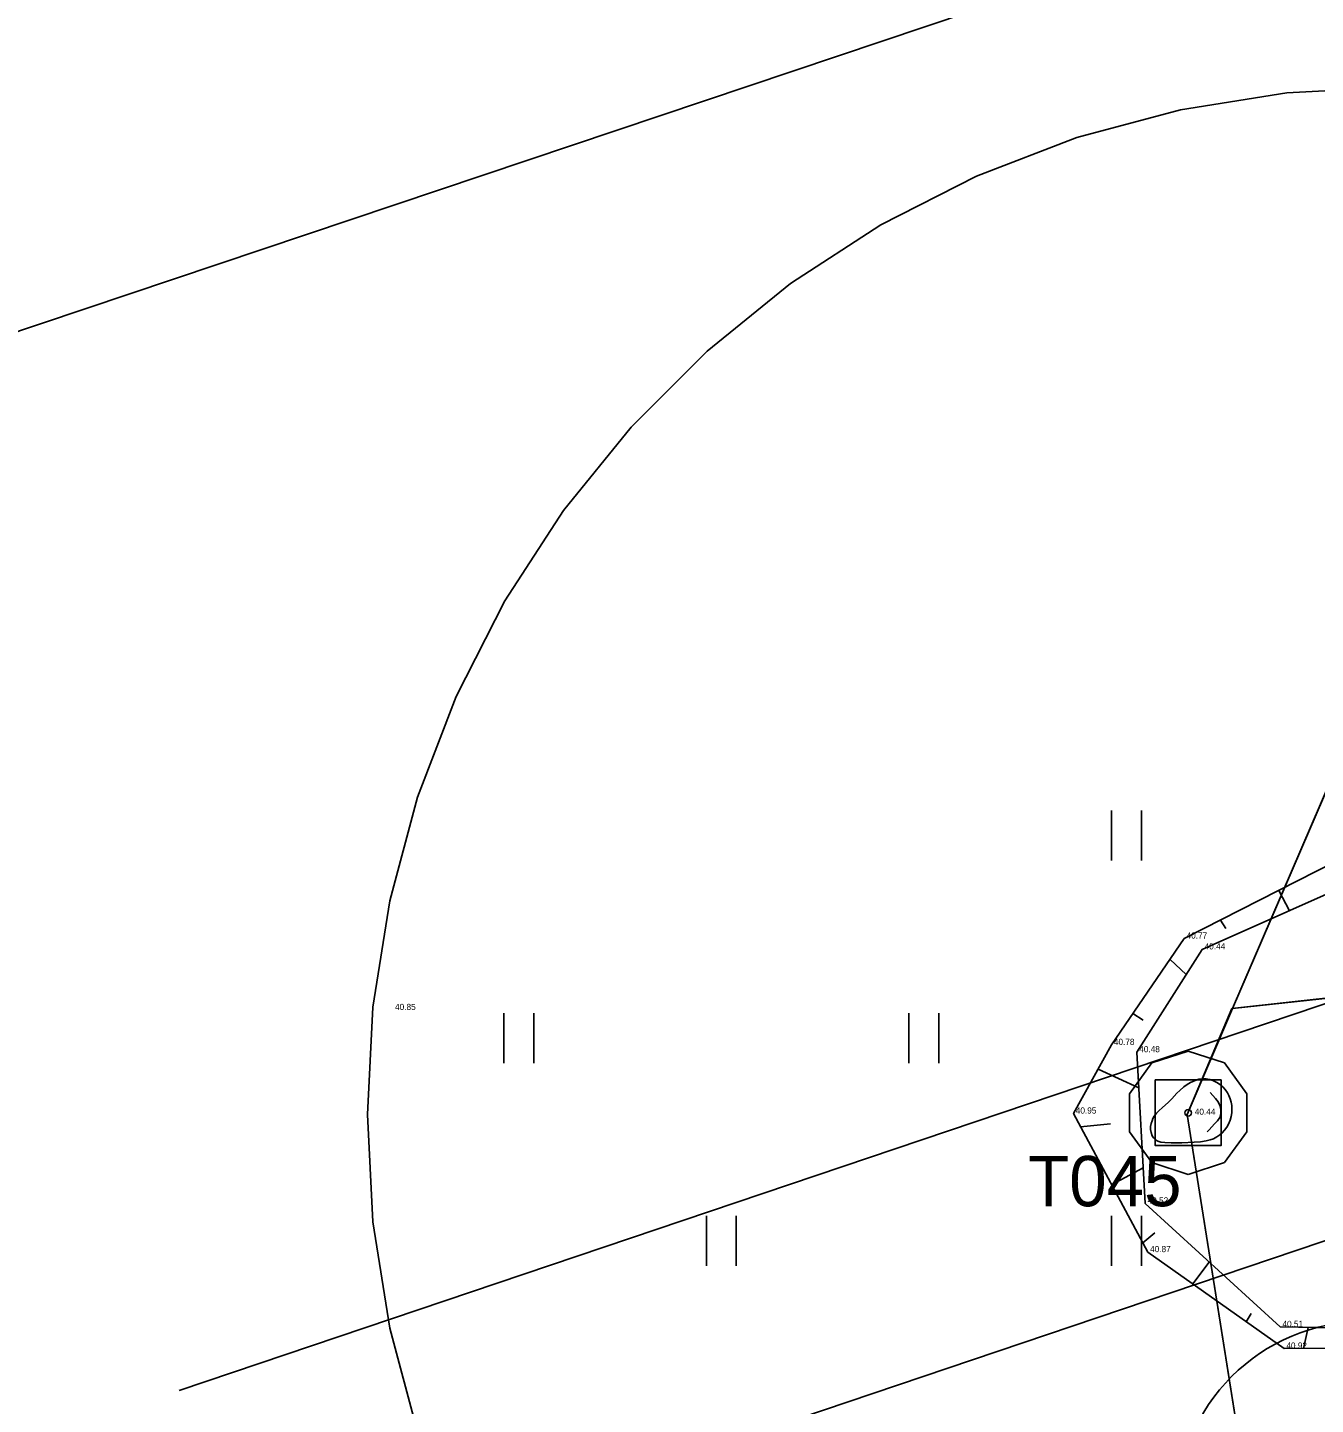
# Model space of a CAD drawing. Extents: x 544674 to 552202, y 6585829 to 6588119.
# Drawn here: x 549265.5 to 549328.2, y 6587363.9 to 6587430.9 of the extents above; entities that cross this region are included whole.
import ezdxf

# ---------------------------------------------------------------- set-up
doc = ezdxf.new("R2010")
doc.units = 0
for name, color, linetype in [('ALUSVORK', 7, 'Continuous'), ('HALJASTUS', 7, 'Continuous'), ('Kaitsevöönd', 7, 'Continuous'), ('kataster', 7, 'Continuous'), ('KPOHULIIN', 7, 'Continuous'), ('MOOTKORG-EH2000', 7, 'Continuous'), ('PIIR', 7, 'Continuous'), ('RELJEEF', 7, 'Continuous')]:
    doc.layers.add(name, color=color, linetype=linetype)

msp = doc.modelspace()

# ---------------------------------------------------------------- linework, layer by layer
at = {"layer": 'ALUSVORK'}
msp.add_lwpolyline([(549320.37, 6587379.68), (549323.57, 6587379.68), (549323.57, 6587376.48), (549320.37, 6587376.48)], close=True, dxfattribs=at)
msp.add_circle((549321.97, 6587378.08), 0.16, dxfattribs=at)
at = {"layer": 'HALJASTUS'}
for p, q in [((549318.24, 6587390.364), (549318.24, 6587392.799)), ((549319.696, 6587390.364), (549319.696, 6587392.799)), ((549288.644, 6587380.498), (549288.644, 6587382.934)), ((549290.1, 6587380.498), (549290.1, 6587382.934)), ((549308.374, 6587380.498), (549308.374, 6587382.934)), ((549309.831, 6587380.498), (549309.831, 6587382.934)), ((549298.509, 6587370.633), (549298.509, 6587373.068)), ((549299.965, 6587370.633), (549299.965, 6587373.068)), ((549318.24, 6587370.633), (549318.24, 6587373.068)), ((549319.696, 6587370.633), (549319.696, 6587373.068))]:
    msp.add_line(p, q, dxfattribs=at)
at = {"layer": 'Kaitsevöönd'}
for points in [[(550001.364, 6587736.701), (549793.225, 6587641.928), (549422.759, 6587469.101), (549214.092, 6587399.021)], [(549284.447, 6587362.549), (549283.093, 6587367.604), (549282.274, 6587372.774), (549282, 6587378), (549282.274, 6587383.226), (549283.093, 6587388.396), (549284.447, 6587393.451), (549286.323, 6587398.337), (549288.699, 6587403), (549291.549, 6587407.389), (549294.843, 6587411.457), (549298.543, 6587415.157), (549302.611, 6587418.451), (549307, 6587421.301), (549311.663, 6587423.677), (549316.549, 6587425.553), (549321.604, 6587426.907), (549326.774, 6587427.726), (549332, 6587428)], [(549332, 6587428), (549326.774, 6587427.726), (549321.604, 6587426.907), (549316.549, 6587425.553), (549311.663, 6587423.677), (549307, 6587421.301), (549302.611, 6587418.451), (549298.543, 6587415.157), (549294.843, 6587411.457), (549291.549, 6587407.389), (549288.699, 6587403), (549286.323, 6587398.337), (549284.447, 6587393.451), (549283.093, 6587388.396), (549282.274, 6587383.226), (549282, 6587378), (549282.274, 6587372.774), (549283.093, 6587367.604), (549284.447, 6587362.549)]]:
    msp.add_lwpolyline(points, dxfattribs=at)
for points in [[(549214.092, 6587399.021), (549422.759, 6587469.101), (549793.225, 6587641.928), (550001.364, 6587736.701), (550028.852, 6587656.857), (549817.917, 6587560.792), (549450.163, 6587393.248), (549241.638, 6587329.157)], [(549321.97, 6587375.08), (549320.207, 6587375.653), (549319.117, 6587377.153), (549319.117, 6587379.007), (549320.207, 6587380.507), (549321.97, 6587381.08), (549323.733, 6587380.507), (549324.823, 6587379.007), (549324.823, 6587377.153), (549323.733, 6587375.653)], [(549321.97, 6587375.08), (549320.207, 6587375.653), (549319.117, 6587377.153), (549319.117, 6587379.007), (549320.207, 6587380.507), (549321.97, 6587381.08), (549323.733, 6587380.507), (549324.823, 6587379.007), (549324.823, 6587377.153), (549323.733, 6587375.653)]]:
    msp.add_lwpolyline(points, close=True, dxfattribs=at)
at = {"layer": 'kataster'}
msp.add_lwpolyline([(549118.81, 6587452.61), (549237.47, 6587507.28), (549340.53, 6587526.86), (549382.5, 6587545.66), (549402.76, 6587554.73), (549488.3, 6587593.07), (549496.34, 6587575.64), (549382.51, 6587519.12), (549332.29, 6587402.1), (549324.13, 6587383.15), (549321.92, 6587377.99), (549325.21, 6587357.28), (549333.21, 6587306.88), (549349.59, 6587203.19), (549360.12, 6587142.55), (549366.23, 6587106.44), (549367.39, 6587098.24), (549311.19, 6587102.79), (548958.81, 6587149.65)], dxfattribs=at)
for points in [[(549484.77, 6587470.79), (549954.94, 6587516.54), (549960.97, 6587479.02), (549962.32, 6587471.98), (549994.68, 6587461.94), (549994.89, 6587430.61), (549963.15, 6587426.56), (549961.32, 6587453.7), (549324.13, 6587383.15), (549332.29, 6587402.1)], [(549961.32, 6587453.7), (549963.15, 6587426.56), (549325.21, 6587357.28), (549321.92, 6587377.99), (549324.1, 6587383.15)]]:
    msp.add_lwpolyline(points, close=True, dxfattribs=at)
at = {"layer": 'KPOHULIIN'}
for p, q in [((549437.605, 6587420.176), (549272.836, 6587364.562)), ((549442.191, 6587410.187), (549277.422, 6587354.573))]:
    msp.add_line(p, q, dxfattribs=at)
at = {"layer": 'PIIR'}
msp.add_circle((549330.594, 6587358.735), 9.2, dxfattribs=at)
at = {"layer": 'RELJEEF'}
for p, q in [((549326.394, 6587388.907), (549326.899, 6587387.913)), ((549323.798, 6587387.053), (549323.542, 6587387.456)), ((549321.09, 6587385.549), (549321.88, 6587384.806)), ((549319.773, 6587382.586), (549319.284, 6587382.907)), ((549317.585, 6587380.2), (549319.571, 6587379.294)), ((549318.196, 6587377.541), (549316.733, 6587377.396)), ((549318.245, 6587374.577), (549319.786, 6587375.403)), ((549320.34, 6587372.234), (549319.758, 6587371.757)), ((549322.19, 6587369.749), (549323.001, 6587370.81)), ((549325.042, 6587368.313), (549324.803, 6587367.901)), ((549327.589, 6587366.602), (549327.815, 6587367.63))]:
    msp.add_line(p, q, dxfattribs=at)
for points in [[(549340.821, 6587371.252), (549343.14, 6587378.556), (549341.435, 6587385.055), (549336.012, 6587390.29), (549330.032, 6587390.758), (549321.782, 6587386.56), (549318.241, 6587381.382), (549316.387, 6587378.041), (549320.005, 6587371.296), (549326.641, 6587366.6), (549335.447, 6587366.619)], [(549335.369, 6587367.497), (549340.067, 6587371.665), (549342.284, 6587379.995), (549338.532, 6587386.674), (549331.04, 6587389.752), (549322.66, 6587386.031), (549319.475, 6587381.028), (549319.882, 6587373.664), (549326.451, 6587367.654)]]:
    msp.add_lwpolyline(points, close=True, dxfattribs=at)
for points in [[(549320.132, 6587377.414), (549320.17, 6587377.563), (549320.213, 6587377.694), (549320.257, 6587377.801), (549320.319, 6587377.915), (549320.421, 6587378.056), (549320.545, 6587378.182), (549320.716, 6587378.336), (549320.991, 6587378.587), (549321.171, 6587378.766), (549321.426, 6587379.03), (549321.571, 6587379.172), (549321.765, 6587379.34), (549321.915, 6587379.45), (549322.092, 6587379.557), (549322.31, 6587379.658), (549322.489, 6587379.712), (549322.681, 6587379.735), (549322.848, 6587379.727), (549323.021, 6587379.695), (549323.174, 6587379.646), (549323.374, 6587379.552), (549323.497, 6587379.474), (549323.662, 6587379.338), (549323.774, 6587379.217), (549323.889, 6587379.053), (549323.956, 6587378.928), (549324.02, 6587378.767), (549324.065, 6587378.599), (549324.091, 6587378.436), (549324.1, 6587378.268), (549324.093, 6587378.084), (549324.065, 6587377.893), (549324.017, 6587377.714), (549323.938, 6587377.526), (549323.853, 6587377.377), (549323.747, 6587377.231), (549323.627, 6587377.102), (549323.516, 6587377.005), (549323.37, 6587376.906), (549323.198, 6587376.819), (549323.05, 6587376.765), (549322.845, 6587376.713), (549322.574, 6587376.673), (549322.26, 6587376.644), (549321.665, 6587376.618), (549321.139, 6587376.616), (549320.827, 6587376.628), (549320.637, 6587376.654), (549320.49, 6587376.699), (549320.373, 6587376.763), (549320.277, 6587376.853), (549320.211, 6587376.966), (549320.165, 6587377.12), (549320.142, 6587377.269), (549320.132, 6587377.414)], [(549322.902, 6587377.154), (549322.987, 6587377.244), (549323.124, 6587377.39), (549323.26, 6587377.537), (549323.395, 6587377.685), (549323.508, 6587377.848), (549323.558, 6587378.041), (549323.559, 6587378.241), (549323.517, 6587378.436), (549323.432, 6587378.616), (549323.306, 6587378.772), (549323.175, 6587378.922), (549323.043, 6587379.073)]]:
    msp.add_lwpolyline(points, dxfattribs=at)

# ---------------------------------------------------------------- texts
at = {"layer": 'ALUSVORK'}
msp.add_text('T045', height=2.45, dxfattribs=at).set_placement((549314.177, 6587373.531))
at = {"layer": 'MOOTKORG-EH2000'}
for s, p in [(' 40.77', (549321.782, 6587386.56)), (' 40.44', (549322.66, 6587386.031)), (' 40.85', (549283.237, 6587383.083)), (' 40.78', (549318.241, 6587381.382)), (' 40.48', (549319.475, 6587381.028)), (' 40.95', (549316.387, 6587378.041)), (' 40.44', (549322.182, 6587377.984)), (' 40.52', (549319.882, 6587373.664)), (' 40.87', (549320.005, 6587371.296)), (' 40.51', (549326.451, 6587367.654)), (' 40.92', (549326.641, 6587366.6))]:
    msp.add_text(s, height=0.3, dxfattribs=at).set_placement(p)

doc.saveas('drawing.dxf')
